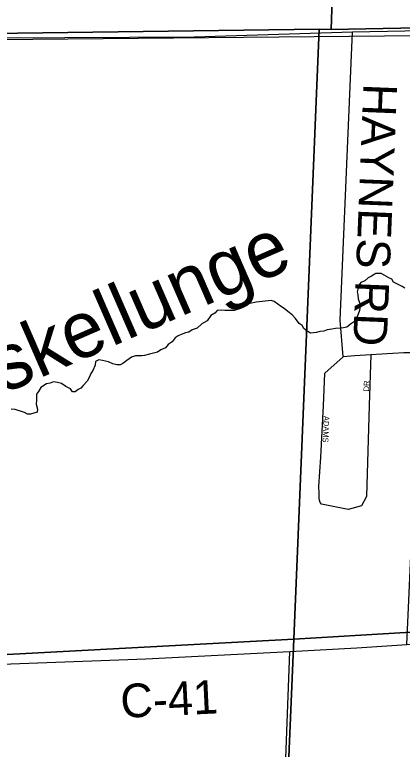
# Model space of a CAD drawing. Extents: x 1588073 to 2013523, y 1090242 to 1357120.
# Drawn here: x 1772058 to 1775515, y 1211789 to 1218338 of the extents above; entities that cross this region are included whole.
import ezdxf

# ---------------------------------------------------------------- set-up
doc = ezdxf.new("R2010")
doc.units = 0
for name, color, linetype in [('GM_X_County_Road', 7, 'Continuous'), ('GM_X_County_Road_Text', 7, 'Continuous'), ('GM_X_Minor_River', 7, 'Continuous'), ('GM_X_Minor_River_Text', 7, 'Continuous'), ('GM_X_Section', 7, 'Continuous'), ('GM_X_Township', 7, 'Continuous'), ('GM_X_Township_Road', 7, 'Continuous'), ('GM_X_Township_Road_Text', 7, 'Continuous'), ('GM_X_Township_Subdivision', 7, 'Continuous'), ('GM_X_Township_Subdivision_Text', 7, 'Continuous'), ('GM_X_US_Route', 7, 'Continuous')]:
    doc.layers.add(name, color=color, linetype=linetype)

msp = doc.modelspace()

# ---------------------------------------------------------------- linework, layer by layer
at = {"layer": 'GM_X_County_Road'}
msp.add_lwpolyline([(1769130.9, 1212443.9), (1773226.6, 1212594.8), (1774511.9, 1212662.1), (1775108.4, 1212693.3), (1775555.9, 1212722.4), (1777175.2, 1212827.7)], dxfattribs=at)
at = {"layer": 'GM_X_Minor_River'}
msp.add_line((1763733.6, 1218039.6), (1779513.7, 1218187.6), dxfattribs=at)
for points in [[(1775538.3, 1215899.2), (1775512.4, 1215915.5), (1775470.4, 1215933.9), (1775436.6, 1215954.3), (1775420.8, 1215978.5), (1775394.8, 1215990.8), (1775353, 1216015.3), (1775327.1, 1216029.6), (1775278.9, 1216030), (1775238.6, 1216006.4), (1775210.4, 1215992.6), (1775180.1, 1215964.9), (1775145.8, 1215949.2), (1775127.5, 1215925.3), (1775112.9, 1215867.3), (1775116.7, 1215843.2), (1775122.3, 1215803.1), (1775132.1, 1215772.9), (1775139.8, 1215740.8)], [(1775139.8, 1215740.8), (1775133.3, 1215700.7), (1775112.7, 1215642.8), (1775096.3, 1215608.9), (1775062, 1215585.1), (1775019.6, 1215551.5), (1774989.5, 1215545.8), (1774959.4, 1215542.1), (1774919.3, 1215540.4), (1774887.1, 1215532.7), (1774845, 1215529.1), (1774814.8, 1215517.4), (1774778.7, 1215513.8), (1774748.5, 1215504), (1774722.4, 1215502.3), (1774694.3, 1215498.6), (1774666.4, 1215516.9), (1774636.6, 1215541.2), (1774620.8, 1215565.4), (1774594.9, 1215585.7), (1774563.3, 1215628.1), (1774531.6, 1215662.5), (1774493.7, 1215690.9), (1774461.9, 1215719.3), (1774438, 1215733.6), (1774404.2, 1215756), (1774372.3, 1215780.3), (1774346.4, 1215790.6), (1774318.3, 1215786.9), (1774292.2, 1215783.1), (1774266.1, 1215781.4), (1774209.9, 1215773.9), (1774153.6, 1215762.4), (1774115.5, 1215752.8), (1774073, 1215719.1), (1774014.7, 1215699.6), (1773930.5, 1215700.4), (1773904.5, 1215702.7), (1773862.4, 1215701.1), (1773844.1, 1215677.2), (1773807.8, 1215655.6), (1773775.2, 1215607.8), (1773726.9, 1215582.2), (1773686.4, 1215542.5), (1773640.1, 1215528.9), (1773609.8, 1215507.1), (1773581.7, 1215501.4), (1773543.5, 1215485.8), (1773515.3, 1215474), (1773489.1, 1215456.2), (1773462.6, 1215420.4), (1773426.3, 1215396.7), (1773402, 1215368.9), (1773361.7, 1215349.2), (1773331.4, 1215329.5), (1773295.3, 1215319.8), (1773261.1, 1215310.1), (1773216.9, 1215300.5), (1773190.8, 1215296.8), (1773162.7, 1215295), (1773136.7, 1215297.3), (1773098.5, 1215285.6), (1773058.1, 1215256), (1773023.7, 1215228.2), (1772997.5, 1215216.5), (1772967.4, 1215214.8), (1772933.5, 1215225.1), (1772895.5, 1215241.5), (1772867.6, 1215249.8), (1772839.6, 1215256.1), (1772809.5, 1215260.4), (1772779.3, 1215246.7), (1772775, 1215212.6), (1772754.5, 1215166.7), (1772736.2, 1215138.8), (1772725.8, 1215108.9), (1772703.4, 1215071), (1772669, 1215033.3), (1772646.6, 1215007.4), (1772622.5, 1214995.6), (1772598.2, 1214975.8), (1772574.2, 1214976.1), (1772554.4, 1215002.3), (1772514.5, 1215022.8), (1772474.7, 1215049.2), (1772438.7, 1215057.6), (1772404.7, 1215065.9), (1772374.5, 1215054.2), (1772340.3, 1215046.5), (1772289.9, 1215012.9), (1772271.5, 1214979), (1772253.2, 1214955.1), (1772252.7, 1214901), (1772250.3, 1214867), (1772259.9, 1214820.8), (1772259.6, 1214794.7), (1772227.5, 1214785), (1772199.3, 1214777.3), (1772173.3, 1214777.5), (1772145.3, 1214789.8), (1772061.4, 1214818.7)], [(1772061.4, 1214818.7), (1772027.3, 1214821.1)]]:
    msp.add_lwpolyline(points, dxfattribs=at)
at = {"layer": 'GM_X_Section'}
for points in [[(1780325.3, 1223590.2), (1780320.7, 1223516.2), (1780145.3, 1218306.7), (1774879.7, 1218204.4), (1775052.9, 1223493.1)], [(1769806.2, 1223409.4), (1775052.9, 1223493.1), (1774879.7, 1218204.4), (1774771.7, 1218207.2), (1769616.4, 1218140.1)], [(1774879.7, 1218204.4), (1780145.3, 1218306.7), (1779926.5, 1213199.6), (1779923.7, 1213091.5), (1774548.4, 1212770), (1774771.7, 1218207.2)], [(1774771.7, 1218207.2), (1774548.4, 1212770), (1769153.5, 1212482.6), (1769462.3, 1218143.2), (1769616.4, 1218140.1)], [(1774548.4, 1212770), (1779923.7, 1213091.5), (1779685.1, 1207734.5), (1774317.6, 1207383)], [(1769153.5, 1212482.6), (1774548.4, 1212770), (1774317.6, 1207383), (1768903.2, 1207161.8)]]:
    msp.add_lwpolyline(points, close=True, dxfattribs=at)
at = {"layer": 'GM_X_Township'}
for points in [[(1753711.4, 1218178.8), (1756196, 1218154.6), (1761403.6, 1218115.7), (1763023.2, 1218124.2), (1765443, 1218106.7), (1769476, 1218119.6), (1769617.7, 1218119), (1773659.6, 1218139.8), (1775070.5, 1218184.3), (1778493.9, 1218249.5), (1780153.8, 1218276.2), (1780192.1, 1220893.9), (1780436.6, 1226151), (1780457.5, 1226507.8), (1780522, 1228778.2), (1780606.5, 1230796.3), (1780849.5, 1236733), (1781100, 1244734.5)], [(1753711.4, 1218178.8), (1756196, 1218154.6), (1761403.6, 1218115.7), (1763023.2, 1218124.2), (1765443, 1218106.7), (1769476, 1218119.6), (1769617.7, 1218119), (1773659.6, 1218139.8), (1775070.5, 1218184.3), (1778493.9, 1218249.5)]]:
    msp.add_lwpolyline(points, dxfattribs=at)
at = {"layer": 'GM_X_Township_Road'}
for points in [[(1775090.4, 1215295), (1775090.3, 1215295), (1774987.2, 1215288.2), (1774961.5, 1215613.4), (1775070.5, 1218184.3)], [(1775555.9, 1212722.4), (1775616.7, 1214103.4), (1775647.9, 1215228.3), (1775652.6, 1215272.4), (1775643.2, 1215322.6), (1775529, 1215324), (1775234, 1215304.5), (1775090.4, 1215295)], [(1774211.5, 1204651.4), (1774511.9, 1212662.1)]]:
    msp.add_lwpolyline(points, dxfattribs=at)
at = {"layer": 'GM_X_Township_Subdivision'}
msp.add_lwpolyline([(1775234, 1215304.5), (1775220.1, 1214853.5), (1775194.8, 1214042.1), (1775149.6, 1213960.4), (1775030.9, 1213925.7), (1774794.9, 1213972.6), (1774781.1, 1213988.8), (1774775.4, 1214010.9), (1774773.6, 1214025), (1774772.2, 1214071.1), (1774771, 1214131.3), (1774788.6, 1214393.9), (1774810.7, 1214850.5), (1774824.8, 1215141.6), (1774987.2, 1215288.2)], dxfattribs=at)
at = {"layer": 'GM_X_US_Route'}
msp.add_lwpolyline([(1769371.2, 1218119.2), (1769476, 1218119.6), (1769617.7, 1218119), (1773659.6, 1218139.8), (1775070.5, 1218184.3), (1778493.9, 1218249.5), (1780153.8, 1218276.2), (1783541.8, 1218207.8), (1785057.8, 1218180.9)], dxfattribs=at)

# ---------------------------------------------------------------- texts
at = {"layer": 'GM_X_County_Road_Text'}
msp.add_text('C-41', height=300, rotation=2.74242, dxfattribs=at).set_placement((1773007.8, 1212068))
at = {"layer": 'GM_X_Minor_River_Text'}
msp.add_text('Muskellunge', height=500.279, rotation=23.58427, dxfattribs=at).set_placement((1771115.1, 1214586.7))
at = {"layer": 'GM_X_Township_Road_Text'}
msp.add_text('HAYNES RD', height=300, rotation=267.70972, dxfattribs=at).set_placement((1775168.8, 1217727.5))
at = {"layer": 'GM_X_Township_Subdivision_Text'}
for s, rotation, p in [('DR', 86.98872, (1775217.5, 1214978.3)), ('ADAMS', 267.7106, (1774813.9, 1214761.8))]:
    msp.add_text(s, height=50, rotation=rotation, dxfattribs=at).set_placement(p)

doc.saveas('drawing.dxf')
